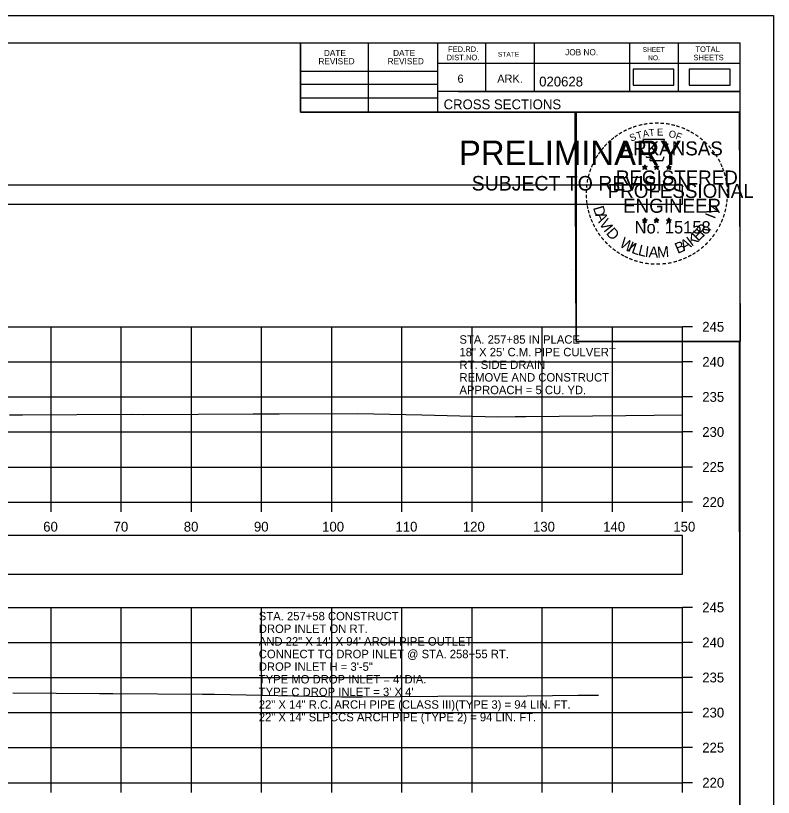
# Model space of a CAD drawing. Extents: x 1369627 to 1374022, y 380035 to 398173.
# Drawn here: x 1372153.5 to 1372261.5, y 392727.6 to 392839.1 of the extents above; entities that cross this region are included whole.
import ezdxf

# ---------------------------------------------------------------- set-up
doc = ezdxf.new("R2010")
doc.units = 0
for name, color, linetype in [('Default', 7, 'Continuous'), ('R_Axis', 7, 'Continuous'), ('R_Axis Annot', 7, 'Continuous'), ('R_Border', 7, 'Continuous'), ('R_Border PE', 7, 'Continuous'), ('R_Border Prem', 7, 'Continuous'), ('R_Exist Surface', 7, 'Continuous'), ('R_Grid', 7, 'Continuous'), ('R_No Plot', 7, 'Continuous'), ('R_Water', 7, 'Continuous'), ('R_Water Annot', 7, 'Continuous')]:
    doc.layers.add(name, color=color, linetype=linetype)

msp = doc.modelspace()

# ---------------------------------------------------------------- linework, layer by layer
at = {"layer": 'Default'}
for points in [[(1372241.46, 392829.12), (1372247.3, 392829.12), (1372247.3, 392831.43), (1372241.46, 392831.43)], [(1372249.48, 392829.12), (1372255.32, 392829.12), (1372255.32, 392831.43), (1372249.48, 392831.43)], [(1371948.53, 392812.17), (1372248.53, 392812.17), (1372248.53, 392814.87), (1371948.53, 392814.87)], [(1371948.53, 392759.42), (1372248.53, 392759.42), (1372248.53, 392764.94), (1371948.53, 392764.94)]]:
    msp.add_lwpolyline(points, close=True, dxfattribs=at)
at = {"layer": 'R_Axis'}
for p, q in [((1372248.53, 392769.7), (1372248.53, 392794.7)), ((1372249.93, 392794.7), (1372248.53, 392794.7)), ((1372249.93, 392789.7), (1372248.53, 392789.7)), ((1372249.93, 392784.7), (1372248.53, 392784.7)), ((1372249.93, 392779.7), (1372248.53, 392779.7)), ((1372249.93, 392774.7), (1372248.53, 392774.7)), ((1371948.53, 392769.7), (1372248.53, 392769.7)), ((1372158.53, 392768.3), (1372158.53, 392769.7)), ((1372168.53, 392768.3), (1372168.53, 392769.7)), ((1372178.53, 392768.3), (1372178.53, 392769.7)), ((1372188.53, 392768.3), (1372188.53, 392769.7)), ((1372198.53, 392768.3), (1372198.53, 392769.7)), ((1372208.53, 392768.3), (1372208.53, 392769.7)), ((1372218.53, 392768.3), (1372218.53, 392769.7)), ((1372228.53, 392768.3), (1372228.53, 392769.7)), ((1372238.53, 392768.3), (1372238.53, 392769.7)), ((1372248.53, 392768.3), (1372248.53, 392769.7)), ((1372249.93, 392769.7), (1372248.53, 392769.7)), ((1372248.53, 392729.7), (1372248.53, 392754.7)), ((1372249.93, 392754.7), (1372248.53, 392754.7)), ((1372249.93, 392749.7), (1372248.53, 392749.7)), ((1372249.93, 392744.7), (1372248.53, 392744.7)), ((1372249.93, 392739.7), (1372248.53, 392739.7)), ((1372249.93, 392734.7), (1372248.53, 392734.7)), ((1371948.53, 392729.7), (1372248.53, 392729.7)), ((1372158.53, 392728.3), (1372158.53, 392729.7)), ((1372168.53, 392728.3), (1372168.53, 392729.7)), ((1372178.53, 392728.3), (1372178.53, 392729.7)), ((1372188.53, 392728.3), (1372188.53, 392729.7)), ((1372198.53, 392728.3), (1372198.53, 392729.7)), ((1372208.53, 392728.3), (1372208.53, 392729.7)), ((1372218.53, 392728.3), (1372218.53, 392729.7)), ((1372228.53, 392728.3), (1372228.53, 392729.7)), ((1372238.53, 392728.3), (1372238.53, 392729.7)), ((1372248.53, 392728.3), (1372248.53, 392729.7)), ((1372249.93, 392729.7), (1372248.53, 392729.7))]:
    msp.add_line(p, q, dxfattribs=at)
at = {"layer": 'R_Border'}
for p, q in [((1371940.53, 392835.16), (1372256.71, 392835.16)), ((1372194.07, 392825.28), (1372194.07, 392835.16)), ((1372203.75, 392825.28), (1372203.75, 392835.16)), ((1372213.61, 392835.16), (1372213.61, 392825.28)), ((1372220.45, 392835.16), (1372220.45, 392828.22)), ((1372227.39, 392835.16), (1372227.39, 392828.22)), ((1372240.97, 392835.16), (1372240.97, 392828.22)), ((1372247.91, 392835.16), (1372247.91, 392828.22)), ((1372256.71, 392629.7), (1372256.71, 392835.16)), ((1372256.71, 392832.22), (1372213.61, 392832.22)), ((1372256.71, 392832.24), (1372256.71, 392832.24)), ((1372194.07, 392831.14), (1372213.61, 392831.14)), ((1372194.07, 392829.28), (1372213.61, 392829.28)), ((1372256.71, 392828.22), (1372213.61, 392828.22)), ((1372216.57, 392828.22), (1372256.71, 392828.22)), ((1372194.07, 392827.34), (1372213.61, 392827.34)), ((1372256.71, 392825.28), (1372194.07, 392825.28))]:
    msp.add_line(p, q, dxfattribs=at)
at = {"layer": 'R_Border PE'}
for p, q in [((1372242.79, 392817.54), (1372243.14, 392817.43)), ((1372242.79, 392817.54), (1372243.05, 392817.49)), ((1372242.79, 392817.54), (1372243.03, 392817.41)), ((1372243.14, 392817.79), (1372243.1, 392817.54)), ((1372243.14, 392817.43), (1372243.14, 392817.79)), ((1372243.14, 392817.79), (1372243.19, 392817.54)), ((1372243.49, 392817.54), (1372243.14, 392817.43)), ((1372243.49, 392817.54), (1372243.2, 392817.49)), ((1372243.49, 392817.54), (1372243.29, 392817.43)), ((1372244.46, 392817.54), (1372244.81, 392817.43)), ((1372244.46, 392817.54), (1372244.72, 392817.49)), ((1372244.46, 392817.54), (1372244.7, 392817.41)), ((1372244.81, 392817.79), (1372244.77, 392817.54)), ((1372244.81, 392817.43), (1372244.81, 392817.79)), ((1372244.81, 392817.79), (1372244.86, 392817.54)), ((1372245.16, 392817.54), (1372244.81, 392817.43)), ((1372245.16, 392817.54), (1372244.87, 392817.49)), ((1372245.16, 392817.54), (1372244.96, 392817.43)), ((1372246.23, 392817.52), (1372246.58, 392817.41)), ((1372246.23, 392817.52), (1372246.48, 392817.48)), ((1372246.23, 392817.52), (1372246.47, 392817.4)), ((1372246.58, 392817.78), (1372246.54, 392817.53)), ((1372246.58, 392817.41), (1372246.58, 392817.78)), ((1372246.58, 392817.78), (1372246.63, 392817.53)), ((1372246.92, 392817.52), (1372246.58, 392817.41)), ((1372246.92, 392817.52), (1372246.64, 392817.48)), ((1372246.92, 392817.52), (1372246.72, 392817.42)), ((1372242.93, 392817.13), (1372243.14, 392817.43)), ((1372242.93, 392817.13), (1372243.05, 392817.37)), ((1372242.93, 392817.13), (1372243.14, 392817.35)), ((1372243.36, 392817.13), (1372243.14, 392817.43)), ((1372243.36, 392817.13), (1372243.14, 392817.34)), ((1372243.36, 392817.13), (1372243.22, 392817.42)), ((1372244.6, 392817.13), (1372244.81, 392817.43)), ((1372244.6, 392817.13), (1372244.72, 392817.37)), ((1372244.6, 392817.13), (1372244.81, 392817.35)), ((1372245.03, 392817.13), (1372244.81, 392817.43)), ((1372245.03, 392817.13), (1372244.81, 392817.34)), ((1372245.03, 392817.13), (1372244.89, 392817.42)), ((1372246.36, 392817.12), (1372246.58, 392817.41)), ((1372246.36, 392817.12), (1372246.49, 392817.36)), ((1372246.36, 392817.12), (1372246.58, 392817.33)), ((1372246.79, 392817.12), (1372246.58, 392817.41)), ((1372246.79, 392817.12), (1372246.58, 392817.33)), ((1372246.79, 392817.12), (1372246.65, 392817.41)), ((1372242.79, 392809.96), (1372243.14, 392809.85)), ((1372242.79, 392809.96), (1372243.04, 392809.92)), ((1372242.79, 392809.96), (1372243.03, 392809.84)), ((1372242.92, 392809.56), (1372243.14, 392809.85)), ((1372242.92, 392809.56), (1372243.05, 392809.8)), ((1372242.92, 392809.56), (1372243.14, 392809.77)), ((1372243.14, 392810.22), (1372243.1, 392809.97)), ((1372243.14, 392809.85), (1372243.14, 392810.22)), ((1372243.14, 392810.22), (1372243.19, 392809.97)), ((1372243.49, 392809.96), (1372243.14, 392809.85)), ((1372243.35, 392809.56), (1372243.14, 392809.85)), ((1372243.35, 392809.56), (1372243.14, 392809.77)), ((1372243.49, 392809.96), (1372243.2, 392809.91)), ((1372243.35, 392809.56), (1372243.22, 392809.85)), ((1372243.49, 392809.96), (1372243.28, 392809.86)), ((1372244.46, 392809.96), (1372244.81, 392809.85)), ((1372244.46, 392809.96), (1372244.71, 392809.92)), ((1372244.46, 392809.96), (1372244.7, 392809.84)), ((1372244.59, 392809.56), (1372244.81, 392809.85)), ((1372244.59, 392809.56), (1372244.72, 392809.8)), ((1372244.59, 392809.56), (1372244.81, 392809.77)), ((1372244.81, 392810.22), (1372244.77, 392809.97)), ((1372244.81, 392809.85), (1372244.81, 392810.22)), ((1372244.81, 392810.22), (1372244.86, 392809.97)), ((1372245.16, 392809.96), (1372244.81, 392809.85)), ((1372245.02, 392809.56), (1372244.81, 392809.85)), ((1372245.02, 392809.56), (1372244.81, 392809.77)), ((1372245.16, 392809.96), (1372244.87, 392809.91)), ((1372245.02, 392809.56), (1372244.88, 392809.85)), ((1372245.16, 392809.96), (1372244.95, 392809.86)), ((1372246.23, 392809.95), (1372246.58, 392809.84)), ((1372246.23, 392809.95), (1372246.48, 392809.91)), ((1372246.23, 392809.95), (1372246.46, 392809.83)), ((1372246.36, 392809.55), (1372246.58, 392809.84)), ((1372246.36, 392809.55), (1372246.49, 392809.79)), ((1372246.36, 392809.55), (1372246.57, 392809.76)), ((1372246.58, 392810.21), (1372246.53, 392809.96)), ((1372246.79, 392809.55), (1372246.57, 392809.76)), ((1372246.58, 392809.84), (1372246.58, 392810.21)), ((1372246.58, 392810.21), (1372246.62, 392809.96)), ((1372246.92, 392809.95), (1372246.58, 392809.84)), ((1372246.79, 392809.55), (1372246.58, 392809.84)), ((1372246.92, 392809.95), (1372246.64, 392809.9)), ((1372246.79, 392809.55), (1372246.65, 392809.84)), ((1372246.92, 392809.95), (1372246.72, 392809.85))]:
    msp.add_line(p, q, dxfattribs=at)
for points in [[(1372242.84, 392821.41), (1372243.1, 392820.59)], [(1372246.35, 392820.49), (1372246.49, 392820.78), (1372245.8, 392820.75), (1372245.95, 392821.41), (1372242.84, 392821.41)], [(1372243.33, 392818.99), (1372243.33, 392818.9), (1372243.89, 392818.89), (1372243.84, 392818.41), (1372245.71, 392818.41), (1372245.91, 392818.95)], [(1372243.14, 392817.79), (1372243.36, 392817.13), (1372242.79, 392817.54), (1372243.49, 392817.54), (1372242.93, 392817.13), (1372243.14, 392817.79)], [(1372244.81, 392817.79), (1372245.03, 392817.13), (1372244.46, 392817.54), (1372245.16, 392817.54), (1372244.6, 392817.13), (1372244.81, 392817.79)], [(1372246.58, 392817.78), (1372246.79, 392817.12), (1372246.23, 392817.52), (1372246.92, 392817.52), (1372246.36, 392817.12), (1372246.58, 392817.78)], [(1372243.14, 392810.22), (1372243.35, 392809.56), (1372242.79, 392809.96), (1372243.49, 392809.96), (1372242.92, 392809.56), (1372243.14, 392810.22)], [(1372244.81, 392810.22), (1372245.02, 392809.56), (1372244.46, 392809.96), (1372245.16, 392809.96), (1372244.59, 392809.56), (1372244.81, 392810.22)], [(1372246.58, 392810.21), (1372246.79, 392809.55), (1372246.23, 392809.95), (1372246.92, 392809.95), (1372246.36, 392809.55), (1372246.58, 392810.21)]]:
    msp.add_lwpolyline(points, dxfattribs=at)
for centre, radius in [((1372243.14, 392817.42), 0.172), ((1372243.14, 392817.42), 0.145), ((1372243.14, 392817.42), 0.116), ((1372243.14, 392817.42), 0.0991), ((1372243.14, 392817.42), 0.0747), ((1372244.81, 392817.42), 0.172), ((1372244.81, 392817.42), 0.145), ((1372244.81, 392817.42), 0.116), ((1372244.81, 392817.42), 0.0991), ((1372244.81, 392817.42), 0.0747), ((1372246.58, 392817.41), 0.172), ((1372246.58, 392817.41), 0.145), ((1372246.58, 392817.41), 0.116), ((1372246.58, 392817.41), 0.0991), ((1372243.14, 392817.42), 0.0495), ((1372243.14, 392817.42), 0.0296), ((1372244.81, 392817.42), 0.0495), ((1372244.81, 392817.42), 0.0296), ((1372246.58, 392817.41), 0.0747), ((1372246.58, 392817.41), 0.0495), ((1372246.58, 392817.41), 0.0296), ((1372243.14, 392809.85), 0.172), ((1372243.14, 392809.85), 0.145), ((1372243.14, 392809.85), 0.116), ((1372243.14, 392809.85), 0.0991), ((1372243.14, 392809.85), 0.0747), ((1372243.14, 392809.85), 0.0495), ((1372243.14, 392809.85), 0.0296), ((1372244.81, 392809.85), 0.172), ((1372244.81, 392809.85), 0.145), ((1372244.81, 392809.85), 0.116), ((1372244.81, 392809.85), 0.0991), ((1372244.81, 392809.85), 0.0747), ((1372244.81, 392809.85), 0.0495), ((1372244.81, 392809.85), 0.0296), ((1372246.57, 392809.84), 0.172), ((1372246.57, 392809.84), 0.145), ((1372246.57, 392809.84), 0.116), ((1372246.57, 392809.84), 0.0991), ((1372246.57, 392809.84), 0.0747), ((1372246.57, 392809.84), 0.0495), ((1372246.57, 392809.84), 0.0296)]:
    msp.add_circle(centre, radius, dxfattribs=at)
at = {"layer": 'R_Exist Surface'}
for points in [[(1372152.62, 392782.14), (1372154.44, 392782.13), (1372169.94, 392782.22), (1372171.63, 392782.21), (1372187.32, 392782.31), (1372191.03, 392782.28), (1372202.25, 392782.34), (1372211.38, 392782.16), (1372222.19, 392781.86), (1372224.69, 392781.9), (1372226.17, 392781.9), (1372240.42, 392782.05), (1372248.53, 392782.14)], [(1372153.09, 392742.5), (1372165.42, 392742.42), (1372167.34, 392742.42), (1372180.1, 392742.34), (1372181.82, 392742.32), (1372199.91, 392741.96), (1372201.49, 392741.95), (1372202.87, 392741.95), (1372219.06, 392742.07), (1372222.67, 392742.06), (1372233.65, 392742.19), (1372236.53, 392742.19)]]:
    msp.add_lwpolyline(points, dxfattribs=at)
at = {"layer": 'R_Grid'}
for p, q in [((1371948.53, 392794.7), (1372248.53, 392794.7)), ((1372158.53, 392769.7), (1372158.53, 392794.7)), ((1372168.53, 392769.7), (1372168.53, 392794.7)), ((1372178.53, 392769.7), (1372178.53, 392794.7)), ((1372188.53, 392769.7), (1372188.53, 392794.7)), ((1372198.53, 392769.7), (1372198.53, 392794.7)), ((1372208.53, 392769.7), (1372208.53, 392794.7)), ((1372218.53, 392769.7), (1372218.53, 392794.7)), ((1372228.53, 392769.7), (1372228.53, 392794.7)), ((1372238.53, 392769.7), (1372238.53, 392794.7)), ((1372248.53, 392769.7), (1372248.53, 392794.7)), ((1371948.53, 392789.7), (1372248.53, 392789.7)), ((1371948.53, 392784.7), (1372248.53, 392784.7)), ((1371948.53, 392779.7), (1372248.53, 392779.7)), ((1371948.53, 392774.7), (1372248.53, 392774.7)), ((1371948.53, 392769.7), (1372248.53, 392769.7)), ((1371948.53, 392754.7), (1372248.53, 392754.7)), ((1372158.53, 392729.7), (1372158.53, 392754.7)), ((1372168.53, 392729.7), (1372168.53, 392754.7)), ((1372178.53, 392729.7), (1372178.53, 392754.7)), ((1372188.53, 392729.7), (1372188.53, 392754.7)), ((1372198.53, 392729.7), (1372198.53, 392754.7)), ((1372208.53, 392729.7), (1372208.53, 392754.7)), ((1372218.53, 392729.7), (1372218.53, 392754.7)), ((1372228.53, 392729.7), (1372228.53, 392754.7)), ((1372238.53, 392729.7), (1372238.53, 392754.7)), ((1372248.53, 392729.7), (1372248.53, 392754.7)), ((1371948.53, 392749.7), (1372248.53, 392749.7)), ((1371948.53, 392744.7), (1372248.53, 392744.7)), ((1371948.53, 392739.7), (1372248.53, 392739.7)), ((1371948.53, 392734.7), (1372248.53, 392734.7)), ((1371948.53, 392729.7), (1372248.53, 392729.7))]:
    msp.add_line(p, q, dxfattribs=at)
at = {"layer": 'R_No Plot'}
for p, q in [((1371928.13, 392839.06), (1372261.46, 392839.06)), ((1372232.74, 392802.83), (1372232.74, 392802.83))]:
    msp.add_line(p, q, dxfattribs=at)
for points in [[(1371928.12, 392839.06), (1372261.46, 392839.06), (1372261.46, 392625.72), (1371928.12, 392625.72)], [(1372174.45, 392835.16), (1372194.07, 392835.16), (1372194.07, 392825.28), (1372210.18, 392825.28), (1372233.38, 392825.28), (1372233.38, 392792.61), (1372256.59, 392792.61), (1372256.71, 392629.7), (1371940.53, 392629.7), (1371940.53, 392835.16)], [(1372233.24, 392825.28), (1372256.59, 392825.28), (1372256.73, 392792.61), (1372233.38, 392792.61)]]:
    msp.add_lwpolyline(points, close=True, dxfattribs=at)

# ---------------------------------------------------------------- texts
at = {"layer": 'R_Axis Annot'}
for s, p in [('245', (1372251.33, 392794)), ('240', (1372251.33, 392789)), ('235', (1372251.33, 392784)), ('230', (1372251.33, 392779)), ('225', (1372251.33, 392774)), ('220', (1372251.33, 392769)), ('60', (1372157.41, 392765.5)), ('70', (1372167.44, 392765.5)), ('80', (1372177.44, 392765.5)), ('90', (1372187.44, 392765.5)), ('100', (1372197.16, 392765.5)), ('110', (1372207.61, 392765.5)), ('120', (1372217.21, 392765.5)), ('130', (1372227.21, 392765.5)), ('140', (1372237.21, 392765.5)), ('150', (1372247.21, 392765.5)), ('245', (1372251.33, 392754)), ('240', (1372251.33, 392749)), ('235', (1372251.33, 392744)), ('230', (1372251.33, 392739)), ('225', (1372251.33, 392734)), ('220', (1372251.33, 392729))]:
    msp.add_text(s, height=1.4, dxfattribs=at).set_placement(p)
at = {"layer": 'R_Border'}
for s, height, p in [('FED.RD.', 0.782, (1372215.09, 392833.88)), ('JOB NO.', 0.879, (1372231.79, 392833.4)), ('SHEET', 0.684, (1372242.83, 392833.88)), ('TOTAL', 0.782, (1372250.35, 392833.88)), ('DATE', 0.879, (1372197.41, 392833.3)), ('DATE', 0.879, (1372207.27, 392833.3)), ('DIST.NO.', 0.782, (1372214.89, 392832.7)), ('STATE', 0.684, (1372222.21, 392833.2)), ('NO.', 0.684, (1372243.61, 392832.7)), ('SHEETS', 0.782, (1372250.07, 392832.7)), ('REVISED', 0.879, (1372196.63, 392832.12)), ('REVISED', 0.879, (1372206.49, 392832.12)), ('6', 1.17, (1372216.45, 392829.48)), ('ARK.', 1.172, (1372222.11, 392829.48)), ('020628', 1.4, (1372228.09, 392828.96)), ('CROSS SECTIONS', 1.4, (1372214.47, 392825.71))]:
    msp.add_text(s, height=height, rotation=360, dxfattribs=at).set_placement(p)
at = {"layer": 'R_Border PE'}
for s, height, rotation, p in [('-', 1.6, 24.3072, (1372240.95, 392822.27)), ('-', 1.6, 19.1761, (1372241.58, 392822.54)), ('-', 1.6, 13.6301, (1372242.33, 392822.78)), ('-', 1.6, 10.2193, (1372243.01, 392822.94)), ('-', 1.6, 5.8968, (1372243.74, 392823.05)), ('-', 1.6, 0.1862, (1372244.51, 392823.13)), ('-', 1.6, 357.743, (1372245.24, 392823.11)), ('-', 1.6, 352.1617, (1372245.98, 392823.06)), ('-', 1.6, 347.2049, (1372246.7, 392822.94)), ('-', 1.6, 342.3362, (1372247.33, 392822.79)), ('-', 1.6, 337.8551, (1372248.07, 392822.57)), ('-', 1.6, 36.2317, (1372239.14, 392821.19)), ('-', 1.6, 34.0636, (1372239.72, 392821.59)), ('-', 1.6, 28.7918, (1372240.32, 392821.96)), ('S', 1, 21.594, (1372241.19, 392821.09)), ('T', 1, 16.4036, (1372242.1, 392821.42)), ('A', 1, 11.2132, (1372242.93, 392821.67)), ('T', 1, 6.0228, (1372243.78, 392821.84)), ('E', 1, 0.8323, (1372244.88, 392821.95)), ('O', 1, 350.4515, (1372246.49, 392821.74)), ('F', 1, 340.0707, (1372247.44, 392821.51)), ('-', 1.6, 334.1211, (1372248.7, 392822.29)), ('-', 1.6, 329.6409, (1372249.28, 392822.01)), ('-', 1.6, 325.8627, (1372249.92, 392821.65)), ('-', 1.6, 48.423, (1372237.78, 392819.92)), ('-', 1.6, 42.9622, (1372238.23, 392820.4)), ('-', 1.6, 38.9507, (1372238.67, 392820.81)), ('ARKANSAS', 2, 360, (1372239.69, 392819.13)), ('-', 1.6, 320.5297, (1372250.53, 392821.22)), ('-', 1.6, 315.5786, (1372251.13, 392820.74)), ('-', 1.6, 54.2325, (1372236.97, 392818.86)), ('-', 1.6, 50.6142, (1372237.38, 392819.43)), ('-', 1.6, 309.8797, (1372251.7, 392820.19)), ('-', 1.6, 306.6522, (1372252.22, 392819.58)), ('-', 1.6, 58.0706, (1372236.64, 392818.34)), ('-', 1.4, 303.6753, (1372252.71, 392819.02)), ('-', 1.6, 299.6684, (1372253.03, 392818.41)), ('-', 1.6, 67.7743, (1372236.07, 392817.11)), ('-', 1.6, 62.8713, (1372236.33, 392817.72)), ('-', 1.6, 294.6628, (1372253.35, 392817.8)), ('-', 1.6, 75.461, (1372235.66, 392815.77)), ('-', 1.6, 72.3945, (1372235.85, 392816.48)), ('REGISTERED', 2, 360, (1372239.01, 392814.98)), ('-', 1.6, 290.5728, (1372253.61, 392817.22)), ('-', 1.6, 285.1233, (1372253.84, 392816.64)), ('-', 1.6, 81.2013, (1372235.52, 392815.06)), ('-', 1.6, 280.5493, (1372254.04, 392815.9)), ('-', 1.6, 89.0622, (1372235.42, 392813.66)), ('-', 1.6, 85.1863, (1372235.45, 392814.36)), ('PROFESSIONAL', 2, 360, (1372237.86, 392813.07)), ('-', 1.6, 276.5962, (1372254.21, 392815.13)), ('-', 1.6, 274.3301, (1372254.27, 392814.41)), ('-', 1.6, 94.1959, (1372235.46, 392812.94)), ('-', 1.6, 269.9407, (1372254.3, 392813.78)), ('-', 1.6, 98.9479, (1372235.53, 392812.27)), ('-', 1.6, 101.7149, (1372235.66, 392811.54)), ('D', 1.54, 286.2848, (1372235.75, 392811.68)), ('ENGINEER', 2, 360, (1372240.05, 392810.95)), ('V', 1.54, 72.6573, (1372253.35, 392810.52)), ('-', 1.6, 260.9953, (1372254.21, 392812.46)), ('-', 1.6, 263.5172, (1372254.28, 392813.11)), ('-', 1.6, 105.4578, (1372235.83, 392810.94)), ('I', 1.54, 69.0301, (1372253.12, 392809.98)), ('-', 1.6, 252.8681, (1372253.92, 392811.06)), ('-', 1.6, 255.7626, (1372254.1, 392811.78)), ('-', 1.6, 109.0874, (1372236.04, 392810.31)), ('-', 1.6, 114.0643, (1372236.3, 392809.72)), ('A', 1.54, 292.7835, (1372236.05, 392810.67)), ('V', 1.54, 300.7936, (1372236.56, 392809.49)), ('No. 15158', 1.757, 360, (1372241.69, 392808)), ('-', 1.6, 247.8887, (1372253.7, 392810.39)), ('-', 1.6, 115.7289, (1372236.6, 392809.1)), ('-', 1.6, 120.4471, (1372236.96, 392808.51)), ('I', 1.54, 308.3502, (1372237.19, 392808.46)), ('D', 1.54, 311.9774, (1372237.54, 392807.99)), ('E', 1.54, 44.0175, (1372250.74, 392806.78)), ('R', 1.54, 50.3651, (1372251.47, 392807.49)), (',', 1.54, 57.4684, (1372252.2, 392808.37)), ('-', 1.6, 239.0712, (1372253.04, 392809)), ('-', 1.6, 244.6197, (1372253.43, 392809.76)), ('-', 1.6, 125.8934, (1372237.36, 392807.95)), ('-', 1.6, 130.7181, (1372237.82, 392807.4)), ('W', 1.54, 328.0731, (1372239.42, 392806.23)), ('K', 1.54, 36.9143, (1372249.83, 392806.09)), ('-', 1.6, 233.8452, (1372252.64, 392808.35)), ('-', 1.6, 134.2238, (1372238.34, 392806.85)), ('-', 1.6, 138.9338, (1372238.86, 392806.39)), ('I', 1.54, 336.6877, (1372240.61, 392805.52)), ('L', 1.54, 340.3149, (1372241.14, 392805.27)), ('L', 1.54, 346.6625, (1372242.1, 392804.93)), ('B', 1.54, 22.8589, (1372247.82, 392805.08)), ('A', 1.54, 28.9042, (1372248.71, 392805.45)), ('-', 1.6, 225.7653, (1372251.73, 392807.22)), ('-', 1.6, 231.2538, (1372252.21, 392807.79)), ('-', 1.6, 144.6463, (1372239.42, 392805.98)), ('-', 1.6, 148.0898, (1372239.98, 392805.61)), ('I', 1.54, 353.0101, (1372243.09, 392804.69)), ('A', 1.54, 356.6373, (1372243.66, 392804.61)), ('M', 1.54, 4.6473, (1372244.95, 392804.55)), ('-', 1.6, 212.2491, (1372250.12, 392805.85)), ('-', 1.6, 215.7363, (1372250.66, 392806.24)), ('-', 1.6, 221.0851, (1372251.21, 392806.71)), ('-', 1.6, 151.5704, (1372240.56, 392805.29)), ('-', 1.6, 154.6002, (1372241.08, 392805.04)), ('-', 1.6, 158.5612, (1372241.71, 392804.79)), ('-', 1.6, 162.7983, (1372242.39, 392804.57)), ('AAMU', 0.00002, 360, (1372244.74, 392804.54)), ('-', 1.6, 195.4743, (1372247.65, 392804.67)), ('-', 1.6, 199.4643, (1372248.31, 392804.91)), ('-', 1.6, 204.2516, (1372248.94, 392805.19)), ('-', 1.6, 207.3568, (1372249.57, 392805.51)), ('-', 1.6, 167.5555, (1372243.11, 392804.41)), ('-', 1.6, 173.1155, (1372243.88, 392804.3)), ('-', 1.6, 176.5183, (1372244.63, 392804.25)), ('-', 1.6, 181.5918, (1372245.37, 392804.27)), ('-', 1.6, 185.8167, (1372246.18, 392804.34)), ('-', 1.6, 191.2858, (1372246.92, 392804.47))]:
    msp.add_text(s, height=height, rotation=rotation, dxfattribs=at).set_placement(p)
at = {"layer": 'R_Border Prem'}
for s, height, p in [('PRELIMINARY', 3.5, (1372216.66, 392817.74)), ('DWB', 0.01, (1372217.41, 392819.59)), ('SUBJECT TO REVISION', 2.0751, (1372218.47, 392814.12))]:
    msp.add_text(s, height=height, rotation=360, dxfattribs=at).set_placement(p)
at = {"layer": 'R_Water'}
for s, p in [('STA. 257+85 IN PLACE', (1372216.73, 392792.29)), ('18" X 25\' C.M. PIPE CULVERT', (1372216.73, 392790.49)), ('RT. SIDE DRAIN', (1372216.73, 392788.69)), ('REMOVE AND CONSTRUCT', (1372216.73, 392786.89)), ('APPROACH = 5 CU. YD.', (1372216.73, 392785.09))]:
    msp.add_text(s, height=1.2, dxfattribs=at).set_placement(p)
at = {"layer": 'R_Water Annot'}
for s, p in [('STA. 257+58 CONSTRUCT', (1372188.13, 392752.85)), ('DROP INLET ON RT. ', (1372188.13, 392751.05)), ('AND 22" X 14" X 94\' ARCH PIPE OUTLET', (1372188.13, 392749.25)), ('CONNECT TO DROP INLET @ STA. 258+55 RT.', (1372188.13, 392747.45)), ('DROP INLET H = 3\'-5"', (1372188.13, 392745.65)), ("TYPE MO DROP INLET = 4' DIA.", (1372188.13, 392743.85)), ("TYPE C DROP INLET = 3' X 4' ", (1372188.13, 392742.05)), ('22" X 14" R.C. ARCH PIPE (CLASS III)(TYPE 3) = 94 LIN. FT.', (1372188.13, 392740.25)), ('22" X 14" SLPCCS ARCH PIPE (TYPE 2) = 94 LIN. FT.', (1372188.13, 392738.45))]:
    msp.add_text(s, height=1.2, dxfattribs=at).set_placement(p)

doc.saveas('drawing.dxf')
